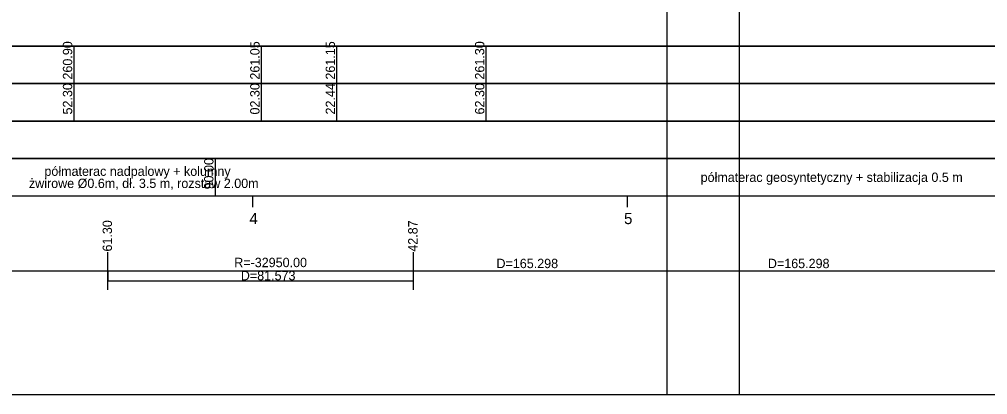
# Model space of a CAD drawing. Extents: x 6445630 to 6518227, y 5499240 to 5511716.
# Drawn here: x 6460568.9 to 6460827.4, y 5508418.3 to 5508518.4 of the extents above; entities that cross this region are included whole.
import ezdxf

# ---------------------------------------------------------------- set-up
doc = ezdxf.new("R2010")
doc.units = 0
for name, color, linetype in [('TOR_PROF-opisy pomocnicze', 7, 'Continuous'), ('TOR_PROF-tabelka-geometria T1', 7, 'Continuous'), ('TOR_PROF-tabelka-kilometracja', 7, 'Continuous'), ('TOR_PROF-tabelka-rodzaj rowu T1', 7, 'Continuous'), ('TOR_PROF-tabelka-rodzaj rurociagow T1', 7, 'Continuous'), ('TOR_PROF-tabelka-rurociagi T1', 7, 'Continuous'), ('TOR_PROF-tabelka-warstwa ochronna T1', 7, 'Continuous'), ('TOR_PROF-warstwa ochronna', 7, 'Continuous'), ('TOR_RAMKI-MASKA WYCIECIA', 7, 'Continuous')]:
    doc.layers.add(name, color=color, linetype=linetype)

msp = doc.modelspace()

# ---------------------------------------------------------------- linework, layer by layer
at = {"layer": 'TOR_PROF-tabelka-geometria T1'}
for points in [[(6460592.51, 5508446.29), (6460592.51, 5508456.29)], [(6460674.08, 5508446.29), (6460674.08, 5508456.29)], [(6457590.67, 5508451.29), (6459780.93, 5508451.29), (6459780.93, 5508448.62), (6459865.93, 5508448.62), (6459865.93, 5508451.29), (6459945.93, 5508451.29), (6459945.93, 5508453.96), (6460030.94, 5508453.96), (6460030.94, 5508451.29), (6460430.94, 5508451.29), (6460430.94, 5508453.96), (6460512.51, 5508453.96), (6460512.51, 5508451.29), (6460592.51, 5508451.29), (6460592.51, 5508448.62), (6460674.08, 5508448.62), (6460674.08, 5508451.29), (6461733.15, 5508451.29)], [(6452331.21, 5508451.29), (6462731.21, 5508451.29)]]:
    msp.add_lwpolyline(points, dxfattribs=at)
at = {"layer": 'TOR_PROF-tabelka-kilometracja'}
for points in [[(6460631.21, 5508468.29), (6460631.21, 5508471.29)], [(6460731.21, 5508468.29), (6460731.21, 5508471.29)]]:
    msp.add_lwpolyline(points, dxfattribs=at)
at = {"layer": 'TOR_PROF-tabelka-rodzaj rowu T1'}
for points in [[(6452331.21, 5508511.29), (6462731.21, 5508511.29), (6462731.21, 5508521.29), (6452331.21, 5508521.29)], [(6452331.21, 5508511.29), (6462731.21, 5508511.29), (6462731.21, 5508521.29), (6452331.21, 5508521.29)], [(6452331.21, 5508491.29), (6462731.21, 5508491.29), (6462731.21, 5508501.29), (6452331.21, 5508501.29)]]:
    msp.add_lwpolyline(points, close=True, dxfattribs=at)
for points in [[(6460583.51, 5508491.29), (6460583.51, 5508501.29)], [(6460633.51, 5508491.29), (6460633.51, 5508501.29)], [(6460653.65, 5508491.29), (6460653.65, 5508501.29)], [(6460693.52, 5508491.29), (6460693.52, 5508501.29)]]:
    msp.add_lwpolyline(points, dxfattribs=at)
at = {"layer": 'TOR_PROF-tabelka-rurociagi T1'}
msp.add_lwpolyline([(6452331.21, 5508501.29), (6462731.21, 5508501.29), (6462731.21, 5508511.29), (6452331.21, 5508511.29)], close=True, dxfattribs=at)
for points in [[(6460583.51, 5508501.29), (6460583.51, 5508511.29)], [(6460633.51, 5508501.29), (6460633.51, 5508511.29)], [(6460653.65, 5508501.29), (6460653.65, 5508511.29)], [(6460693.52, 5508501.29), (6460693.52, 5508511.29)]]:
    msp.add_lwpolyline(points, dxfattribs=at)
at = {"layer": 'TOR_PROF-tabelka-warstwa ochronna T1'}
msp.add_lwpolyline([(6452331.21, 5508481.29), (6462731.21, 5508481.29), (6462731.21, 5508491.29), (6452331.21, 5508491.29)], close=True, dxfattribs=at)
at = {"layer": 'TOR_PROF-warstwa ochronna'}
msp.add_lwpolyline([(6452331.21, 5508471.29), (6462731.21, 5508471.29), (6462731.21, 5508481.29), (6452331.21, 5508481.29)], close=True, dxfattribs=at)
msp.add_lwpolyline([(6460621.21, 5508471.29), (6460621.21, 5508481.29)], dxfattribs=at)
at = {"layer": 'TOR_RAMKI-MASKA WYCIECIA'}
for points in [[(6459211.14, 5508418.29), (6460761.14, 5508418.29), (6460761.14, 5508705.29), (6459211.14, 5508705.29)], [(6460741.75, 5508418.29), (6462761.75, 5508418.29), (6462761.75, 5508705.29), (6460741.75, 5508705.29)]]:
    msp.add_lwpolyline(points, close=True, dxfattribs=at)

# ---------------------------------------------------------------- texts
at = {"layer": 'TOR_PROF-opisy pomocnicze'}
for s, p in [('61.30', (6460593.62, 5508456.47)), ('42.87', (6460675.18, 5508456.42))]:
    msp.add_text(s, height=2.5, rotation=90, dxfattribs=at).set_placement(p)
at = {"layer": 'TOR_PROF-tabelka-geometria T1'}
for s, p in [('R=-32950.00', (6460626.25, 5508452.3)), ('D=165.298', (6460696.25, 5508452.04)), ('D=165.298', (6460768.7, 5508452.04)), ('D=81.573', (6460628.01, 5508448.8))]:
    msp.add_text(s, height=2.5, dxfattribs=at).set_placement(p)
at = {"layer": 'TOR_PROF-tabelka-kilometracja'}
for s, p in [('4', (6460630.32, 5508463.79)), ('5', (6460730.31, 5508463.79))]:
    msp.add_text(s, height=3, dxfattribs=at).set_placement(p)
at = {"layer": 'TOR_PROF-tabelka-rodzaj rurociagow T1'}
for s, p in [('52.30', (6460583.01, 5508493.04)), ('02.30', (6460633.01, 5508493.04)), ('22.44', (6460653.15, 5508493.04)), ('62.30', (6460693.02, 5508493.04))]:
    msp.add_text(s, height=2.5, rotation=90, dxfattribs=at).set_placement(p)
at = {"layer": 'TOR_PROF-tabelka-rurociagi T1'}
for s, p in [('260.90', (6460583.01, 5508502.36)), ('261.05', (6460633.01, 5508502.35)), ('261.15', (6460653.15, 5508502.35)), ('261.30', (6460693.02, 5508502.36))]:
    msp.add_text(s, height=2.5, rotation=90, dxfattribs=at).set_placement(p)
at = {"layer": 'TOR_PROF-warstwa ochronna'}
for s, rotation, p in [('półmaterac nadpalowy + kolumny', 360, (6460575.58, 5508476.66)), ('90.00', 90, (6460620.71, 5508473.04)), ('półmaterac geosyntetyczny + stabilizacja 0.5 m', 360, (6460750.75, 5508475.04)), ('żwirowe Ø0.6m, dł. 3.5 m, rozstaw 2.00m', 360, (6460571.45, 5508473.42))]:
    msp.add_text(s, height=2.5, rotation=rotation, dxfattribs=at).set_placement(p)

doc.saveas('drawing.dxf')
